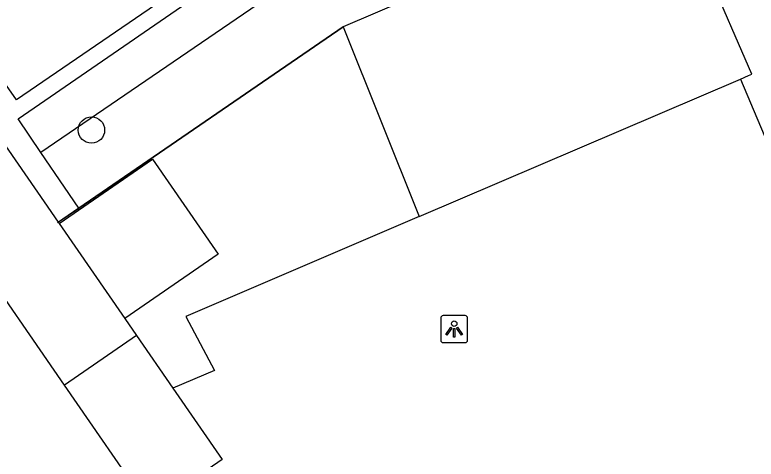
# Model space of a CAD drawing. Extents: x 161771 to 163125, y 382479 to 383177.
# Drawn here: x 161894.8 to 161922.22, y 383040.33 to 383056.78 of the extents above; entities that cross this region are included whole.
import ezdxf

# ---------------------------------------------------------------- set-up
doc = ezdxf.new("R2010")
doc.units = 0
for name, color, linetype in [('IMGEO_Boom', 7, 'Continuous'), ('IMGEO_Erf', 7, 'Continuous'), ('IMGEO_Groenvoorziening', 7, 'Continuous'), ('IMGEO_Hek', 7, 'Continuous'), ('IMGEO_Lichtpunt', 7, 'Continuous'), ('IMGEO_Muur', 7, 'Continuous'), ('IMGEO_Pand', 7, 'Continuous'), ('IMGEO_Voetpad_open', 7, 'Continuous')]:
    doc.layers.add(name, color=color, linetype=linetype)

msp = doc.modelspace()

# ---------------------------------------------------------------- linework, layer by layer
at = {"layer": 'IMGEO_Boom'}
msp.add_circle((161897.629, 383052.518), 0.489, dxfattribs=at)
at = {"layer": 'IMGEO_Erf'}
msp.add_lwpolyline([(161909.758, 383049.317), (161901.122, 383045.61), (161902.178, 383043.614), (161900.645, 383042.96)], dxfattribs=at)
at = {"layer": 'IMGEO_Groenvoorziening'}
for points in [[(161907.646, 383059.818), (161895.761, 383051.689)], [(161897.159, 383049.621), (161906.938, 383056.339)]]:
    msp.add_lwpolyline(points, dxfattribs=at)
at = {"layer": 'IMGEO_Hek'}
msp.add_lwpolyline([(161909.758, 383049.317), (161901.122, 383045.61), (161902.178, 383043.614)], dxfattribs=at)
at = {"layer": 'IMGEO_Lichtpunt'}
for p, q in [((161910.552, 383045.551), (161910.552, 383044.744)), ((161910.552, 383045.551), (161910.552, 383044.744)), ((161911.454, 383045.646), (161910.646, 383045.646)), ((161911.454, 383045.646), (161910.646, 383045.646)), ((161911.548, 383044.744), (161911.548, 383045.551)), ((161911.548, 383044.744), (161911.548, 383045.551)), ((161910.646, 383044.65), (161911.454, 383044.65)), ((161910.646, 383044.65), (161911.454, 383044.65))]:
    msp.add_line(p, q, dxfattribs=at)
for points in [[(161910.926, 383045.215), (161910.965, 383045.187), (161910.777, 383044.925), (161910.739, 383044.952), (161910.926, 383045.215)], [(161911.138, 383045.187), (161911.176, 383045.214), (161911.363, 383044.952), (161911.324, 383044.924), (161911.138, 383045.187)], [(161911.028, 383045.167), (161911.075, 383045.167), (161911.075, 383044.845), (161911.028, 383044.845), (161911.028, 383045.167)]]:
    msp.add_lwpolyline(points, dxfattribs=at)
msp.add_circle((161911.051, 383045.349), 0.0994, dxfattribs=at)
for centre, start, end in [((161910.646, 383045.551), 90, 180), ((161910.646, 383045.551), 90, 180), ((161911.454, 383045.551), 0, 90), ((161911.454, 383045.551), 0, 90), ((161910.646, 383044.744), 180, 270), ((161910.646, 383044.744), 180, 270), ((161911.454, 383044.744), 270, 0), ((161911.454, 383044.744), 270, 360)]:
    msp.add_arc(centre, 0.0946, start, end, dxfattribs=at)
at = {"layer": 'IMGEO_Muur'}
msp.add_lwpolyline([(161906.938, 383056.339), (161897.159, 383049.621), (161896.376, 383049.083)], dxfattribs=at)
at = {"layer": 'IMGEO_Pand'}
for points in [[(161921.637, 383054.403), (161921.944, 383054.534), (161922.059, 383054.584), (161918.783, 383062.147)], [(161913.613, 383059.205), (161906.938, 383056.339)], [(161891.2, 383056.636), (161895.877, 383049.864), (161896.403, 383049.102)], [(161906.938, 383056.339), (161909.758, 383049.317)], [(161909.758, 383049.317), (161921.637, 383054.403)], [(161896.433, 383049.059), (161899.886, 383051.443), (161902.316, 383047.926), (161898.863, 383045.541)], [(161896.403, 383049.102), (161896.433, 383049.059)], [(161896.433, 383049.059), (161898.863, 383045.541)], [(161896.636, 383043.073), (161893.159, 383048.107), (161891.383, 383046.881)], [(161898.863, 383045.541), (161899.297, 383044.912)], [(161899.297, 383044.912), (161896.636, 383043.073)], [(161899.297, 383044.912), (161900.645, 383042.96)], [(161902.469, 383040.319), (161899.808, 383038.481), (161896.636, 383043.073)], [(161900.645, 383042.96), (161902.469, 383040.319)]]:
    msp.add_lwpolyline(points, dxfattribs=at)
at = {"layer": 'IMGEO_Voetpad_open'}
for points in [[(161906.241, 383066.856), (161908.783, 383063.218), (161908.805, 383063.187), (161894.858, 383053.637), (161892.249, 383057.37)], [(161895.761, 383051.689), (161894.921, 383052.932), (161906.812, 383061.119)], [(161921.637, 383054.403), (161931.107, 383032.001)], [(161897.159, 383049.621), (161896.628, 383050.406), (161895.761, 383051.689)], [(161896.403, 383049.102), (161897.159, 383049.621)]]:
    msp.add_lwpolyline(points, dxfattribs=at)

doc.saveas('drawing.dxf')
